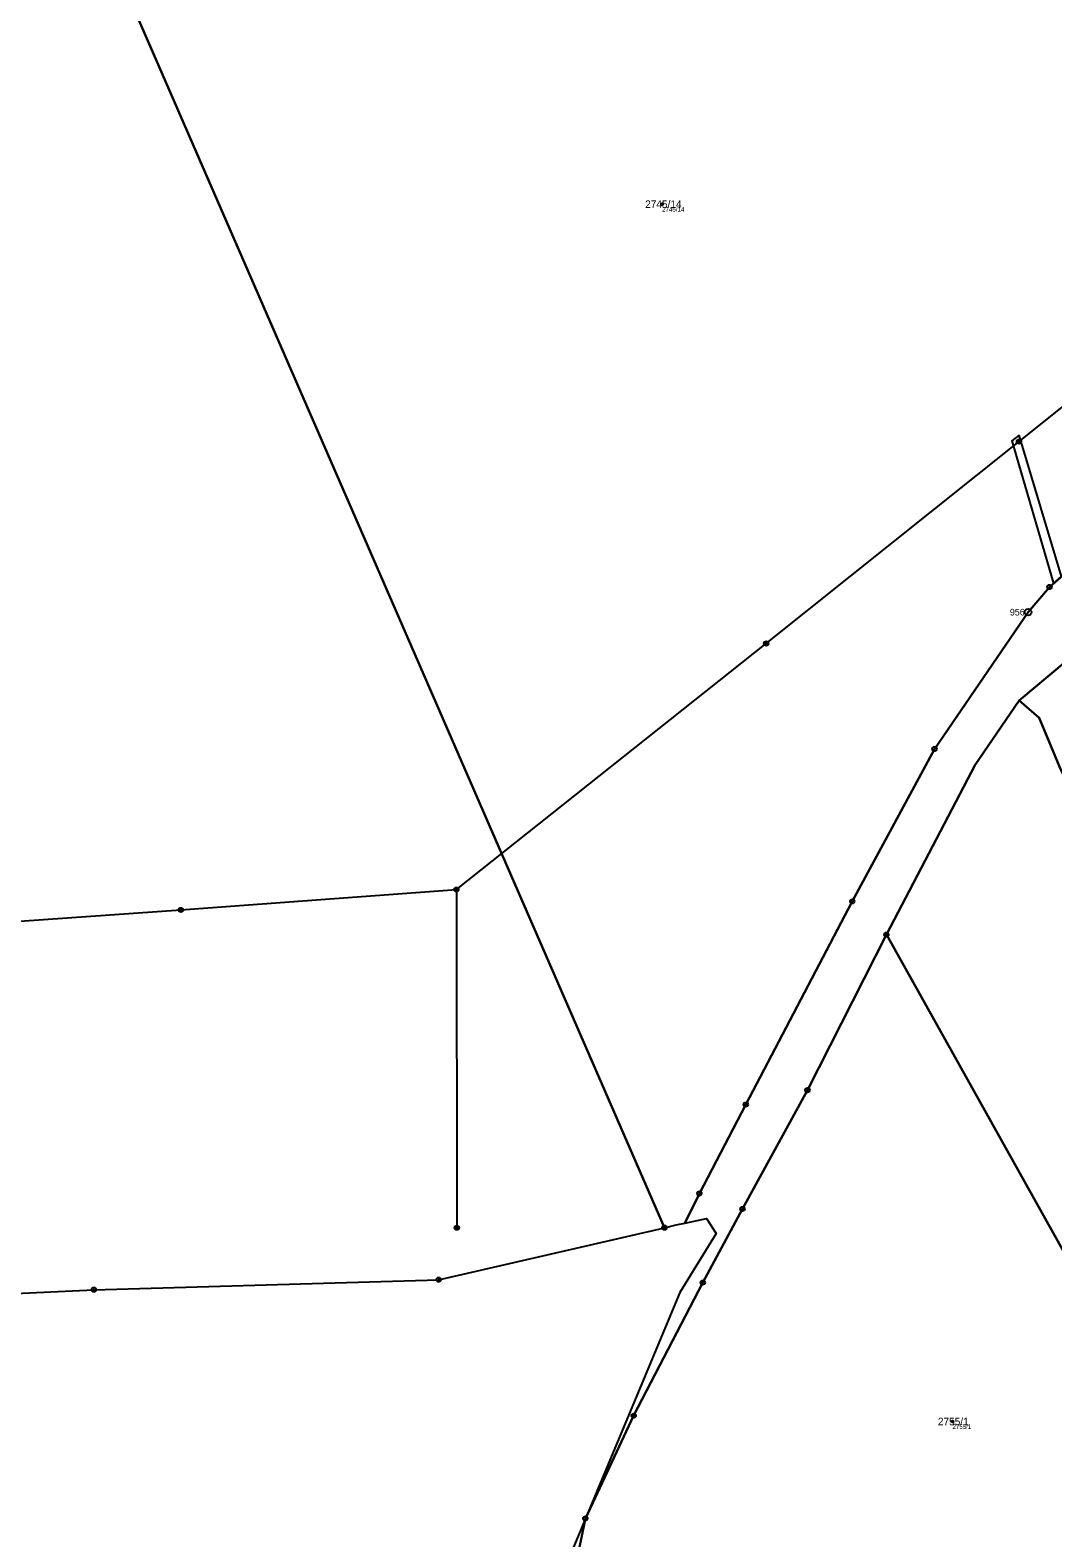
# Model space of a CAD drawing. Extents: x -761891 to -756141, y -1178507 to -1171885.
# Drawn here: x -758319.4 to -758088.9, y -1176263 to -1175923.1 of the extents above; entities that cross this region are included whole.
import ezdxf

# ---------------------------------------------------------------- set-up
doc = ezdxf.new("R2010")
doc.units = 0
for name, color, linetype in [('Definiční body', 7, 'Continuous'), ('Hranice parcel', 7, 'Continuous'), ('Parcelní čísla', 7, 'Continuous'), ('Polygon ku', 7, 'Continuous'), ('Polygon parcely', 7, 'Continuous'), ('Poz předměty', 7, 'Continuous'), ('Věcná břemena k části', 7, 'Continuous'), ('Značky bodu BP', 7, 'Continuous')]:
    doc.layers.add(name, color=color, linetype=linetype)

msp = doc.modelspace()

# ---------------------------------------------------------------- linework, layer by layer
at = {"layer": 'Definiční body'}
for centre in [(-758176.97, -1175962.37), (-758111.55, -1176236.8)]:
    msp.add_circle(centre, 0.25, dxfattribs=at)
at = {"layer": 'Hranice parcel'}
for p, q in [((-758096.51, -1176074.26), (-758082.27, -1176062.27)), ((-758063.45, -1176239.75), (-758126.44, -1176127.04)), ((-758173, -1176207.72), (-758194.28, -1176258.66)), ((-758194.28, -1176258.66), (-758196.15, -1176267.6))]:
    msp.add_line(p, q, dxfattribs=at)
for points in [[(-758176.46, -1176193.11), (-758246.84, -1176031.32), (-758317.15, -1175869.69)], [(-758171.84, -1176192.07), (-758168.58, -1176185.39), (-758158.13, -1176165.35), (-758134.14, -1176119.55), (-758115.61, -1176085.19), (-758094.53, -1176054.34), (-758089.7, -1176048.67), (-758075.48, -1176036.23), (-758053.57, -1176016.34), (-758000.49, -1175971.99), (-757980.89, -1175953.28), (-757968.59, -1175937.09), (-757958.48, -1175921.16), (-757955.91, -1175914.89), (-757960.7, -1175905.51)], [(-758126.44, -1176127.04), (-758106.48, -1176088.74), (-758096.51, -1176074.26)], [(-758078.26, -1176106.51), (-758087.12, -1176089.88), (-758091.99, -1176078.2), (-758096.51, -1176074.26)], [(-758126.44, -1176127.04), (-758144.22, -1176162.1), (-758158.87, -1176188.88), (-758167.82, -1176205.49), (-758183.4, -1176235.5), (-758194.28, -1176258.66)], [(-758414.61, -1176212.21), (-758305.05, -1176207.08), (-758227.35, -1176204.83), (-758176.46, -1176193.11)], [(-758176.46, -1176193.11), (-758173.8, -1176192.5), (-758171.84, -1176192.07)], [(-758171.84, -1176192.07), (-758166.99, -1176191.01), (-758164.81, -1176194.42), (-758173, -1176207.72)], [(-758194.28, -1176258.66), (-758196.97, -1176265.1), (-758199.42, -1176272.21), (-758198.5, -1176296.77)]]:
    msp.add_lwpolyline(points, dxfattribs=at)
at = {"layer": 'Polygon ku'}
msp.add_lwpolyline([(-758414.61, -1176212.21), (-758305.05, -1176207.08), (-758227.35, -1176204.83), (-758176.46, -1176193.11), (-758173.8, -1176192.5), (-758171.84, -1176192.07), (-758166.99, -1176191.01), (-758164.81, -1176194.42), (-758173, -1176207.72), (-758194.28, -1176258.66), (-758196.97, -1176265.1)], dxfattribs=at)
at = {"layer": 'Polygon parcely'}
for points in [[(-758088.21, -1175827.23), (-758123.1, -1175760.69), (-758135.68, -1175736.78), (-758169.56, -1175734.26), (-758174.7, -1175732.31), (-758191.81, -1175754.46), (-758197.84, -1175761.07), (-758237.22, -1175804.26), (-758276.7, -1175844.36), (-758300.8, -1175862.44), (-758317.15, -1175869.69), (-758246.84, -1176031.32), (-758176.46, -1176193.11), (-758173.8, -1176192.5), (-758171.84, -1176192.07), (-758168.58, -1176185.39), (-758158.13, -1176165.35), (-758134.14, -1176119.55), (-758115.61, -1176085.19), (-758094.53, -1176054.34), (-758089.7, -1176048.67), (-758075.48, -1176036.23)], [(-758075.48, -1176036.23), (-758089.7, -1176048.67), (-758094.53, -1176054.34), (-758115.61, -1176085.19), (-758134.14, -1176119.55), (-758158.13, -1176165.35), (-758168.58, -1176185.39), (-758171.84, -1176192.07), (-758166.99, -1176191.01), (-758164.81, -1176194.42), (-758173, -1176207.72), (-758194.28, -1176258.66), (-758183.4, -1176235.5), (-758167.82, -1176205.49), (-758158.87, -1176188.88), (-758144.22, -1176162.1), (-758126.44, -1176127.04), (-758106.48, -1176088.74), (-758096.51, -1176074.26), (-758082.27, -1176062.27)]]:
    msp.add_lwpolyline(points, dxfattribs=at)
for points in [[(-758493.35, -1176070.37), (-758456.21, -1176206.61), (-758414.61, -1176212.21), (-758305.05, -1176207.08), (-758227.35, -1176204.83), (-758176.46, -1176193.11), (-758246.84, -1176031.32), (-758317.15, -1175869.69), (-758361.6, -1175889.4), (-758436.85, -1175925.86), (-758483.27, -1175959.44), (-758513.98, -1175982.41), (-758506.47, -1176015.1), (-758505.8, -1176018.02), (-758504.16, -1176019.03), (-758500.17, -1176028.79)], [(-758072.79, -1176116.77), (-758054.99, -1176146.91), (-758055.29, -1176145.14), (-758053.23, -1176148.7), (-758042.45, -1176167.5), (-758041.81, -1176160), (-758043.35, -1176149.96), (-758065.15, -1176112.13), (-758061.41, -1176116.32), (-758080.84, -1176080.04), (-758083.19, -1176068.85), (-758082.27, -1176062.27), (-758096.51, -1176074.26), (-758091.99, -1176078.2), (-758087.12, -1176089.88), (-758078.26, -1176106.51)], [(-758064.94, -1176230.01), (-758063.2, -1176214.6), (-758055.12, -1176179.11), (-758053.73, -1176167.1), (-758053.44, -1176162.46), (-758058.2, -1176146.28), (-758072.83, -1176119.05), (-758078.26, -1176106.51), (-758087.12, -1176089.88), (-758091.99, -1176078.2), (-758096.51, -1176074.26), (-758106.48, -1176088.74), (-758126.44, -1176127.04), (-758063.45, -1176239.75)], [(-758046.31, -1176269.84), (-758054.83, -1176261.51), (-758062.21, -1176247.8), (-758063.45, -1176239.75), (-758126.44, -1176127.04), (-758144.22, -1176162.1), (-758158.87, -1176188.88), (-758167.82, -1176205.49), (-758183.4, -1176235.5), (-758194.28, -1176258.66), (-758196.15, -1176267.6), (-758166.19, -1176271.21), (-758137.63, -1176280.65), (-758109.54, -1176295.23), (-758102.83, -1176298.44), (-758081.12, -1176315.46), (-758071.54, -1176302.9), (-758067.36, -1176297.43), (-758051, -1176275.98)], [(-758196.14, -1176271.62), (-758196.15, -1176267.6), (-758194.28, -1176258.66), (-758196.97, -1176265.1), (-758199.42, -1176272.21), (-758198.5, -1176296.77), (-758195.84, -1176296.7), (-758196.37, -1176293.31), (-758195.65, -1176281.42), (-758195.88, -1176276.76)]]:
    msp.add_lwpolyline(points, close=True, dxfattribs=at)
at = {"layer": 'Poz předměty'}
for p, q in [((-758096.56, -1176015.86), (-758039.69, -1175970.27)), ((-758153.53, -1176061.41), (-758096.56, -1176015.86)), ((-758223.35, -1176116.89), (-758153.53, -1176061.41)), ((-758285.42, -1176121.47), (-758223.35, -1176116.89)), ((-758223.35, -1176116.89), (-758223.25, -1176193.12)), ((-758377.69, -1176127.99), (-758285.42, -1176121.47))]:
    msp.add_line(p, q, dxfattribs=at)
for centre, radius in [((-758096.56, -1176015.86), 0.5), ((-758096.56, -1176015.86), 0.4), ((-758096.56, -1176015.86), 0.3), ((-758096.56, -1176015.86), 0.2), ((-758096.56, -1176015.86), 0.1), ((-758153.53, -1176061.41), 0.5), ((-758153.53, -1176061.41), 0.4), ((-758153.53, -1176061.41), 0.3), ((-758153.53, -1176061.41), 0.2), ((-758153.53, -1176061.41), 0.1), ((-758223.35, -1176116.89), 0.5), ((-758223.35, -1176116.89), 0.4), ((-758223.35, -1176116.89), 0.3), ((-758223.35, -1176116.89), 0.2), ((-758223.35, -1176116.89), 0.1), ((-758285.42, -1176121.47), 0.5), ((-758285.42, -1176121.47), 0.4), ((-758285.42, -1176121.47), 0.3), ((-758285.42, -1176121.47), 0.2), ((-758285.42, -1176121.47), 0.1), ((-758223.25, -1176193.12), 0.5), ((-758223.25, -1176193.12), 0.5), ((-758223.25, -1176193.12), 0.5), ((-758223.25, -1176193.12), 0.4), ((-758223.25, -1176193.12), 0.4), ((-758223.25, -1176193.12), 0.4), ((-758223.25, -1176193.12), 0.3), ((-758223.25, -1176193.12), 0.3), ((-758223.25, -1176193.12), 0.3), ((-758223.25, -1176193.12), 0.2), ((-758223.25, -1176193.12), 0.2), ((-758223.25, -1176193.12), 0.2), ((-758223.25, -1176193.12), 0.1), ((-758223.25, -1176193.12), 0.1), ((-758223.25, -1176193.12), 0.1)]:
    msp.add_circle(centre, radius, dxfattribs=at)
at = {"layer": 'Věcná břemena k části'}
msp.add_lwpolyline([(-758096.51, -1176014.42), (-758098.21, -1176015.74), (-758088.77, -1176047.86), (-758087.02, -1176046.32)], close=True, dxfattribs=at)
at = {"layer": 'Značky bodu BP'}
for centre, radius in [((-758089.7, -1176048.67), 0.5), ((-758089.7, -1176048.67), 0.0303), ((-758094.53, -1176054.34), 0.75), ((-758094.53, -1176054.34), 0.03), ((-758115.61, -1176085.19), 0.5), ((-758115.61, -1176085.19), 0.0303), ((-758134.14, -1176119.55), 0.5), ((-758134.14, -1176119.55), 0.0303), ((-758126.44, -1176127.04), 0.5), ((-758126.44, -1176127.04), 0.0303), ((-758144.22, -1176162.1), 0.5), ((-758144.22, -1176162.1), 0.0303), ((-758158.13, -1176165.35), 0.5), ((-758158.13, -1176165.35), 0.0303), ((-758168.58, -1176185.39), 0.5), ((-758168.58, -1176185.39), 0.0303), ((-758158.87, -1176188.88), 0.5), ((-758158.87, -1176188.88), 0.0303), ((-758176.46, -1176193.11), 0.5), ((-758176.46, -1176193.11), 0.0303), ((-758305.05, -1176207.08), 0.5), ((-758227.35, -1176204.83), 0.5), ((-758227.35, -1176204.83), 0.0303), ((-758167.82, -1176205.49), 0.5), ((-758167.82, -1176205.49), 0.0303), ((-758305.05, -1176207.08), 0.0303), ((-758183.4, -1176235.5), 0.5), ((-758183.4, -1176235.5), 0.0303), ((-758194.28, -1176258.66), 0.5), ((-758194.28, -1176258.66), 0.0303)]:
    msp.add_circle(centre, radius, dxfattribs=at)

# ---------------------------------------------------------------- texts
at = {"layer": 'Definiční body'}
for s, p in [('2745/14', (-758176.97, -1175964.03)), ('2755/1', (-758111.55, -1176238.46))]:
    msp.add_text(s, height=1, dxfattribs=at).set_placement(p)
at = {"layer": 'Parcelní čísla'}
for s, p in [('2745/14', (-758180.81, -1175963.22)), ('2755/1', (-758114.85, -1176237.65))]:
    msp.add_text(s, height=1.7, dxfattribs=at).set_placement(p)
at = {"layer": 'Značky bodu BP'}
msp.add_text('956', height=1.5, dxfattribs=at).set_placement((-758098.63, -1176055.09))

doc.saveas('drawing.dxf')
